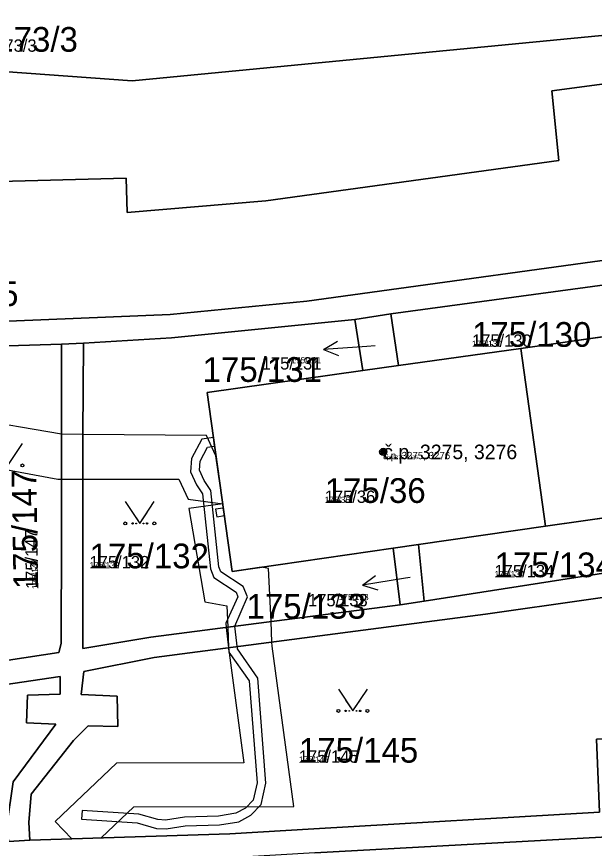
# Model space of a CAD drawing. Extents: x -759873 to -758487, y -975024 to -973516.
# Drawn here: x -759456.7 to -759416.9, y -974652.2 to -974595 of the extents above; entities that cross this region are included whole.
import ezdxf

# ---------------------------------------------------------------- set-up
doc = ezdxf.new("R2010")
doc.units = 0
for name, color, linetype in [('KAT_02_hranice parcel', 7, 'Continuous'), ('KAT_03_1000_st čísla parcelní', 7, 'Continuous'), ('KAT_03_1000_čísla parcelní', 7, 'Continuous'), ('KAT_03_1000_čísla popisná', 7, 'Continuous'), ('KAT_03_250_st čísla parcelní', 7, 'Continuous'), ('KAT_03_250_čísla parcelní', 7, 'Continuous'), ('KAT_03_250_čísla popisná', 7, 'Continuous'), ('KAT_03_500_st čísla parcelní', 7, 'Continuous'), ('KAT_03_500_čísla parcelní', 7, 'Continuous'), ('KAT_03_500_čísla popisná', 7, 'Continuous'), ('KAT_05_1000_značky kultur', 7, 'Continuous'), ('KAT_05_250_značky kultur', 7, 'Continuous'), ('KAT_05_500_značky kultur', 7, 'Continuous'), ('KAT_07_1000_značky budov', 7, 'Continuous'), ('KAT_07_250_značky budov', 7, 'Continuous'), ('KAT_07_500_značky budov', 7, 'Continuous'), ('KAT_10_věcná břemena', 7, 'Continuous'), ('KAT_12_pomocná šipka', 7, 'Continuous'), ('KAT_14_plocha_budovy', 7, 'Continuous'), ('KAT_14_plocha_pozemek', 7, 'Continuous')]:
    doc.layers.add(name, color=color, linetype=linetype)

msp = doc.modelspace()

# ---------------------------------------------------------------- linework, layer by layer
at = {"layer": 'KAT_02_hranice parcel'}
for p, q in [((-759430.89, -974615.42), (-759412.1, -974612.87)), ((-759433.38, -974615.82), (-759430.89, -974615.42)), ((-759430.89, -974615.42), (-759430.36, -974618.98)), ((-759433.38, -974615.82), (-759432.83, -974619.33)), ((-759411.48, -974616.32), (-759421.96, -974617.8)), ((-759453.56, -974617.5), (-759452.05, -974617.44)), ((-759421.96, -974617.8), (-759430.36, -974618.98)), ((-759420.25, -974630.02), (-759421.96, -974617.8)), ((-759430.36, -974618.98), (-759432.83, -974619.33)), ((-759420.25, -974630.02), (-759409.39, -974628.49)), ((-759429, -974631.29), (-759420.25, -974630.02)), ((-759430.73, -974631.54), (-759429, -974631.29)), ((-759430.26, -974635.44), (-759430.73, -974631.54)), ((-759428.61, -974635.2), (-759429, -974631.29)), ((-759428.61, -974635.2), (-759408.76, -974632.09)), ((-759430.26, -974635.44), (-759428.61, -974635.2)), ((-759457.23, -974651.73), (-759455.76, -974651.64))]:
    msp.add_line(p, q, dxfattribs=at)
for points in [[(-759547.08, -974592.24), (-759448.7, -974599.4), (-759353.14, -974590.15)], [(-759458.72, -974606.33), (-759449.13, -974606.08), (-759449.06, -974608.45), (-759439.51, -974607.65), (-759419.34, -974604.87), (-759419.81, -974600.08), (-759405.17, -974598.13), (-759389.85, -974596.04), (-759389.12, -974600.88), (-759380.57, -974599.49)], [(-759458.92, -974616), (-759446.09, -974615.46), (-759436.69, -974614.55), (-759410.69, -974610.98), (-759388.86, -974607.91), (-759367.29, -974604.96), (-759345.7, -974602.61), (-759338.26, -974601.71), (-759332.17, -974600.63), (-759322.77, -974598.39)], [(-759452.05, -974617.44), (-759446, -974617.08), (-759433.38, -974615.82)], [(-759453.56, -974617.5), (-759453.57, -974623.69), (-759453.57, -974630.65), (-759453.6, -974638.11), (-759453.76, -974638.72), (-759465.53, -974640.52), (-759470.44, -974640.27)], [(-759469.17, -974617.92), (-759458.75, -974617.66), (-759453.56, -974617.5)], [(-759452.05, -974617.44), (-759452.1, -974623.73), (-759452.1, -974630.69), (-759452.11, -974638.45), (-759447.43, -974637.66), (-759430.26, -974635.44)], [(-759432.83, -974619.33), (-759443.55, -974620.83), (-759441.82, -974633.15), (-759430.73, -974631.54)], [(-759415.08, -974644.61), (-759410.2, -974634.07), (-759424.37, -974636.08), (-759447.2, -974639.07), (-759452.03, -974640.02), (-759452.21, -974641.62), (-759449.73, -974641.73), (-759449.7, -974643.81), (-759451.74, -974643.76), (-759452.74, -974644.77), (-759455.66, -974648.47), (-759455.81, -974650.42), (-759455.76, -974651.64)], [(-759504.71, -974646.1), (-759504.3, -974640.26), (-759492.11, -974640.81), (-759471.99, -974641.69), (-759465.33, -974642.08), (-759453.67, -974640.38), (-759453.66, -974641.58), (-759455.9, -974641.65), (-759455.97, -974643.55), (-759453.97, -974643.65), (-759456.9, -974647.61), (-759457.3, -974650.49), (-759457.23, -974651.73)], [(-759455.76, -974651.64), (-759441.99, -974651.19), (-759436.21, -974650.86), (-759416.54, -974649.7), (-759416.73, -974644.68), (-759415.08, -974644.61)], [(-759301.4, -974651.09), (-759309.93, -974650.8), (-759309.98, -974645.76), (-759323.06, -974645.78), (-759353.1, -974645.55), (-759386.38, -974645.33), (-759400.57, -974645.67), (-759414.93, -974646.26), (-759414.73, -974651.33), (-759436.14, -974652.5), (-759441.93, -974652.85), (-759450.38, -974653.47), (-759468.91, -974653.71), (-759482.38, -974653.4), (-759482.33, -974648.6), (-759512.45, -974647.4), (-759531.67, -974646.64), (-759556.45, -974645.57)]]:
    msp.add_lwpolyline(points, dxfattribs=at)
at = {"layer": 'KAT_03_1000_čísla popisná'}
msp.add_circle((-759431.42, -974624.92), 0.25, dxfattribs=at)
at = {"layer": 'KAT_03_250_čísla popisná'}
msp.add_circle((-759431.42, -974624.92), 0.0625, dxfattribs=at)
at = {"layer": 'KAT_03_500_čísla popisná'}
msp.add_circle((-759431.42, -974624.92), 0.125, dxfattribs=at)
at = {"layer": 'KAT_05_1000_značky kultur'}
for points in [[(-759458.26, -974624.349), (-759457.26, -974625.85), (-759456.26, -974624.349)], [(-759449.18, -974628.339), (-759448.18, -974629.84), (-759447.18, -974628.339)], [(-759434.51, -974641.239), (-759433.51, -974642.74), (-759432.51, -974641.239)]]:
    msp.add_lwpolyline(points, dxfattribs=at)
for centre in [(-759456.26, -974625.849), (-759449.18, -974629.839), (-759447.18, -974629.839), (-759434.51, -974642.739), (-759432.51, -974642.739)]:
    msp.add_circle(centre, 0.1, dxfattribs=at)
at = {"layer": 'KAT_05_250_značky kultur'}
for points in [[(-759448.43, -974629.465), (-759448.18, -974629.84), (-759447.93, -974629.465)], [(-759433.76, -974642.365), (-759433.51, -974642.74), (-759433.26, -974642.365)]]:
    msp.add_lwpolyline(points, dxfattribs=at)
for centre in [(-759448.43, -974629.84), (-759447.93, -974629.84), (-759433.76, -974642.74), (-759433.26, -974642.74)]:
    msp.add_circle(centre, 0.025, dxfattribs=at)
at = {"layer": 'KAT_05_500_značky kultur'}
for points in [[(-759448.68, -974629.09), (-759448.18, -974629.84), (-759447.68, -974629.09)], [(-759434.01, -974641.99), (-759433.51, -974642.74), (-759433.01, -974641.99)]]:
    msp.add_lwpolyline(points, dxfattribs=at)
for centre in [(-759448.68, -974629.84), (-759447.68, -974629.84), (-759434.01, -974642.74), (-759433.01, -974642.74)]:
    msp.add_circle(centre, 0.05, dxfattribs=at)
at = {"layer": 'KAT_07_1000_značky budov'}
msp.add_circle((-759431.427, -974624.919), 0.175, dxfattribs=at)
at = {"layer": 'KAT_07_250_značky budov'}
msp.add_circle((-759431.422, -974624.92), 0.0437, dxfattribs=at)
at = {"layer": 'KAT_07_500_značky budov'}
msp.add_circle((-759431.423, -974624.92), 0.0875, dxfattribs=at)
at = {"layer": 'KAT_10_věcná břemena'}
for points in [[(-759461.74, -974624.3), (-759460.47, -974624.36), (-759460.61, -974627.41), (-759459.04, -974625.84), (-759453.82, -974626.79), (-759453.57, -974626.79), (-759452.1, -974626.79), (-759452.1, -974623.73), (-759453.57, -974623.69), (-759460.04, -974622.6)], [(-759442.47, -974628.49), (-759442.94, -974625.19), (-759443.58, -974623.8), (-759452.1, -974623.73), (-759452.1, -974626.79), (-759445.5, -974626.8), (-759444.86, -974628.17)], [(-759443.03, -974624.53), (-759443.11, -974623.93), (-759443.9, -974624.04), (-759444.61, -974625.38), (-759444.7, -974626.28), (-759444.28, -974627.19), (-759443.86, -974627.8), (-759443.32, -974632.97), (-759443.08, -974633.56), (-759441.54, -974634.58), (-759441.43, -974634.88), (-759442.26, -974636.71), (-759442.23, -974636.99), (-759442.07, -974638.4), (-759442.04, -974638.69), (-759440.64, -974640.68), (-759440.11, -974647.68), (-759440.37, -974648.87), (-759440.9, -974649.42), (-759441.57, -974649.78), (-759442.76, -974649.98), (-759445.11, -974650.04), (-759446.4, -974650.26), (-759446.93, -974650.22), (-759448.25, -974649.84), (-759452.15, -974649.58), (-759452.19, -974650.18), (-759448.35, -974650.44), (-759447.03, -974650.82), (-759446.36, -974650.86), (-759445.05, -974650.64), (-759442.7, -974650.58), (-759441.37, -974650.36), (-759440.54, -974649.9), (-759439.83, -974649.17), (-759439.51, -974647.72), (-759440.06, -974640.48), (-759441.46, -974638.47), (-759441.63, -974636.91), (-759440.77, -974634.9), (-759441.06, -974634.18), (-759442.6, -974633.16), (-759442.74, -974632.83), (-759443.28, -974627.58), (-759443.76, -974626.89), (-759444.08, -974626.18), (-759444.03, -974625.56), (-759443.52, -974624.6)], [(-759437.57, -974649.31), (-759439.06, -974638.28), (-759439.08, -974638.01), (-759439.14, -974636.59), (-759439.31, -974632.94), (-759439.81, -974632.86), (-759441.82, -974633.15), (-759442.47, -974628.49), (-759444.8, -974628.82), (-759443.71, -974635.24), (-759442.19, -974635.5), (-759442.13, -974636.98), (-759442.07, -974638.4), (-759441.01, -974646.31), (-759449.79, -974646.33), (-759454.01, -974650.35), (-759452.87, -974651.55), (-759450.85, -974651.48), (-759448.59, -974649.33)], [(-759442.88, -974629.38), (-759442.36, -974629.3), (-759442.43, -974628.78), (-759442.96, -974628.85)]]:
    msp.add_lwpolyline(points, close=True, dxfattribs=at)
at = {"layer": 'KAT_12_pomocná šipka'}
for p, q in [((-759435.534, -974617.869), (-759434.57, -974617.3)), ((-759432.54, -974617.66), (-759435.534, -974617.869)), ((-759435.534, -974617.869), (-759434.5, -974618.299)), ((-759431.98, -974617.62), (-759432.54, -974617.66)), ((-759432.854, -974634.079), (-759431.943, -974633.428)), ((-759429.89, -974633.61), (-759432.854, -974634.079)), ((-759432.854, -974634.079), (-759431.787, -974634.417)), ((-759429.56, -974633.56), (-759429.89, -974633.61))]:
    msp.add_line(p, q, dxfattribs=at)
at = {"layer": 'KAT_14_plocha_budovy'}
msp.add_lwpolyline([(-759420.25, -974630.02), (-759409.39, -974628.49), (-759407.84, -974628.27), (-759398.65, -974626.98), (-759400.2, -974615.95), (-759400.37, -974614.76), (-759408.98, -974615.97), (-759411.48, -974616.32), (-759421.96, -974617.8), (-759430.36, -974618.98), (-759432.83, -974619.33), (-759443.55, -974620.83), (-759441.82, -974633.15), (-759430.73, -974631.54), (-759429, -974631.29)], close=True, dxfattribs=at)
at = {"layer": 'KAT_14_plocha_pozemek'}
for points in [[(-759353.14, -974590.15), (-759355.46, -974587.9), (-759370.19, -974589.29), (-759382.8, -974590.19), (-759390.95, -974590), (-759405.56, -974590.95), (-759424.58, -974592.4), (-759444.22, -974592.7), (-759459.82, -974591.36), (-759476.84, -974591.63), (-759487.86, -974590.72), (-759504.11, -974587.5), (-759520.18, -974585.89), (-759541.79, -974583.51), (-759547.64, -974583.57), (-759547.08, -974592.24), (-759448.7, -974599.4)], [(-759430.36, -974618.98), (-759421.96, -974617.8), (-759411.48, -974616.32), (-759412.1, -974612.87), (-759430.89, -974615.42)], [(-759398.65, -974626.98), (-759400.2, -974615.95), (-759400.37, -974614.76), (-759408.98, -974615.97), (-759411.48, -974616.32), (-759421.96, -974617.8), (-759420.25, -974630.02), (-759409.39, -974628.49), (-759407.84, -974628.27)], [(-759432.83, -974619.33), (-759430.36, -974618.98), (-759430.89, -974615.42), (-759433.38, -974615.82)], [(-759452.1, -974630.69), (-759452.11, -974638.45), (-759447.43, -974637.66), (-759430.26, -974635.44), (-759430.73, -974631.54), (-759441.82, -974633.15), (-759443.55, -974620.83), (-759432.83, -974619.33), (-759433.38, -974615.82), (-759446, -974617.08), (-759452.05, -974617.44), (-759452.1, -974623.73)], [(-759469.17, -974617.92), (-759469.18, -974623.97), (-759460.47, -974624.36), (-759461.02, -974636.7), (-759470.28, -974636.29), (-759470.44, -974640.27), (-759465.53, -974640.52), (-759453.76, -974638.72), (-759453.6, -974638.11), (-759453.57, -974630.65), (-759453.57, -974623.69), (-759453.56, -974617.5), (-759458.75, -974617.66)], [(-759420.25, -974630.02), (-759421.96, -974617.8), (-759430.36, -974618.98), (-759432.83, -974619.33), (-759443.55, -974620.83), (-759441.82, -974633.15), (-759430.73, -974631.54), (-759429, -974631.29)], [(-759408.76, -974632.09), (-759409.39, -974628.49), (-759420.25, -974630.02), (-759429, -974631.29), (-759428.61, -974635.2)], [(-759428.61, -974635.2), (-759429, -974631.29), (-759430.73, -974631.54), (-759430.26, -974635.44)], [(-759455.66, -974648.47), (-759455.81, -974650.42), (-759455.76, -974651.64), (-759441.99, -974651.19), (-759436.21, -974650.86), (-759416.54, -974649.7), (-759416.73, -974644.68), (-759415.08, -974644.61), (-759410.2, -974634.07), (-759424.37, -974636.08), (-759447.2, -974639.07), (-759452.03, -974640.02), (-759452.21, -974641.62), (-759449.73, -974641.73), (-759449.7, -974643.81), (-759451.74, -974643.76), (-759452.74, -974644.77)], [(-759469.03, -974651.9), (-759457.23, -974651.73), (-759457.3, -974650.49), (-759456.9, -974647.61), (-759453.97, -974643.65), (-759455.97, -974643.55), (-759455.9, -974641.65), (-759453.66, -974641.58), (-759453.67, -974640.38), (-759465.33, -974642.08), (-759471.99, -974641.69), (-759492.11, -974640.81), (-759504.3, -974640.26), (-759504.71, -974646.1), (-759480.58, -974647.06), (-759480.7, -974651.84)]]:
    msp.add_lwpolyline(points, close=True, dxfattribs=at)
for points in [[(-759458.72, -974606.33), (-759449.13, -974606.08), (-759449.06, -974608.45), (-759439.51, -974607.65), (-759419.34, -974604.87), (-759419.81, -974600.08), (-759405.17, -974598.13), (-759389.85, -974596.04), (-759389.12, -974600.88), (-759380.57, -974599.49), (-759378.71, -974595.24), (-759373.45, -974593.39), (-759366.17, -974592.45), (-759351.66, -974591.58), (-759353.14, -974590.15), (-759448.7, -974599.4), (-759547.08, -974592.24)], [(-759375.62, -974597.43), (-759376.67, -974599.04), (-759380.57, -974599.49), (-759389.12, -974600.88), (-759389.85, -974596.04), (-759405.17, -974598.13), (-759419.81, -974600.08), (-759419.34, -974604.87), (-759439.51, -974607.65), (-759449.06, -974608.45), (-759449.13, -974606.08), (-759458.72, -974606.33)], [(-759367.29, -974604.96), (-759388.86, -974607.91), (-759410.69, -974610.98), (-759436.69, -974614.55), (-759446.09, -974615.46), (-759458.92, -974616)], [(-759458.92, -974616), (-759446.09, -974615.46), (-759436.69, -974614.55), (-759410.69, -974610.98), (-759388.86, -974607.91), (-759367.29, -974604.96)], [(-759458.75, -974617.66), (-759453.56, -974617.5), (-759452.05, -974617.44), (-759446, -974617.08), (-759433.38, -974615.82), (-759430.89, -974615.42), (-759412.1, -974612.87), (-759409.37, -974612.4), (-759390.1, -974609.76), (-759387.52, -974609.43), (-759368.83, -974606.86)], [(-759365.46, -974626.16), (-759385.53, -974628.94), (-759386.84, -974629.17), (-759397.11, -974630.72), (-759407.21, -974631.91), (-759408.76, -974632.09), (-759428.61, -974635.2), (-759430.26, -974635.44), (-759447.43, -974637.66), (-759452.11, -974638.45), (-759452.1, -974630.69), (-759452.1, -974623.73), (-759452.05, -974617.44), (-759453.56, -974617.5), (-759453.57, -974623.69), (-759453.57, -974630.65), (-759453.6, -974638.11), (-759453.76, -974638.72), (-759465.53, -974640.52)], [(-759457.23, -974651.73), (-759455.76, -974651.64), (-759455.81, -974650.42), (-759455.66, -974648.47), (-759452.74, -974644.77), (-759451.74, -974643.76), (-759449.7, -974643.81), (-759449.73, -974641.73), (-759452.21, -974641.62), (-759452.03, -974640.02), (-759447.2, -974639.07), (-759424.37, -974636.08), (-759410.2, -974634.07), (-759415.08, -974644.61), (-759413.41, -974644.54), (-759408.02, -974633.91), (-759397.07, -974632.2), (-759385.69, -974630.57), (-759363.85, -974627.65), (-759343.54, -974624.73), (-759333.42, -974623.27), (-759332.53, -974629.17), (-759326.46, -974628.21)], [(-759465.33, -974642.08), (-759453.67, -974640.38), (-759453.66, -974641.58), (-759455.9, -974641.65), (-759455.97, -974643.55), (-759453.97, -974643.65), (-759456.9, -974647.61)], [(-759353.03, -974643.87), (-759386.15, -974643.72), (-759400.59, -974643.97), (-759413.41, -974644.54), (-759415.08, -974644.61), (-759416.73, -974644.68), (-759416.54, -974649.7), (-759436.21, -974650.86), (-759441.99, -974651.19), (-759455.76, -974651.64), (-759457.23, -974651.73)], [(-759436.14, -974652.5), (-759414.73, -974651.33), (-759414.93, -974646.26), (-759400.57, -974645.67), (-759386.38, -974645.33), (-759353.1, -974645.55)], [(-759297.43, -974657.37), (-759290.03, -974651.55), (-759299.44, -974651.21), (-759301.4, -974651.09), (-759309.93, -974650.8), (-759309.98, -974645.76), (-759323.06, -974645.78), (-759353.1, -974645.55), (-759386.38, -974645.33), (-759400.57, -974645.67), (-759414.93, -974646.26), (-759414.73, -974651.33), (-759436.14, -974652.5)]]:
    msp.add_lwpolyline(points, dxfattribs=at)

# ---------------------------------------------------------------- texts
at = {"layer": 'KAT_03_1000_st čísla parcelní'}
msp.add_text('175/36', height=1.7, dxfattribs=at).set_placement((-759435.45, -974628.429))
at = {"layer": 'KAT_03_1000_čísla parcelní'}
for s, p in [('173/3', (-759458.13, -974597.39)), ('175/115', (-759464.75, -974614.89)), ('175/130', (-759425.31, -974617.69)), ('175/131', (-759443.856, -974620.103)), ('175/132', (-759451.64, -974632.929)), ('175/134', (-759423.76, -974633.539)), ('175/133', (-759440.836, -974636.393)), ('175/145', (-759437.23, -974646.299))]:
    msp.add_text(s, height=1.7, dxfattribs=at).set_placement(p)
msp.add_text('175/147', height=1.7, rotation=91, dxfattribs=at).set_placement((-759455.17, -974634.345))
at = {"layer": 'KAT_03_1000_čísla popisná'}
msp.add_text('č.p. 3275, 3276', height=1, dxfattribs=at).set_placement((-759431.42, -974625.42))
at = {"layer": 'KAT_03_250_st čísla parcelní'}
msp.add_text('175/36', height=0.425, dxfattribs=at).set_placement((-759435.45, -974628.429))
at = {"layer": 'KAT_03_250_čísla parcelní'}
for s, p in [('175/130', (-759425.31, -974617.69)), ('175/131', (-759437.747, -974618.828)), ('175/132', (-759451.64, -974632.929)), ('175/134', (-759423.76, -974633.539)), ('175/133', (-759434.48, -974635.118)), ('175/145', (-759437.23, -974646.299))]:
    msp.add_text(s, height=0.425, dxfattribs=at).set_placement(p)
msp.add_text('175/147', height=0.425, rotation=91, dxfattribs=at).set_placement((-759455.17, -974634.345))
at = {"layer": 'KAT_03_250_čísla popisná'}
msp.add_text('č.p. 3275, 3276', height=0.25, dxfattribs=at).set_placement((-759431.42, -974625.42))
at = {"layer": 'KAT_03_500_st čísla parcelní'}
msp.add_text('175/36', height=0.85, dxfattribs=at).set_placement((-759435.45, -974628.429))
at = {"layer": 'KAT_03_500_čísla parcelní'}
for s, p in [('173/3', (-759458.13, -974597.39)), ('175/130', (-759425.31, -974617.69)), ('175/131', (-759439.784, -974619.253)), ('175/132', (-759451.64, -974632.929)), ('175/134', (-759423.76, -974633.539)), ('175/133', (-759436.599, -974635.543)), ('175/145', (-759437.23, -974646.299))]:
    msp.add_text(s, height=0.85, dxfattribs=at).set_placement(p)
msp.add_text('175/147', height=0.85, rotation=91, dxfattribs=at).set_placement((-759455.17, -974634.345))
at = {"layer": 'KAT_03_500_čísla popisná'}
msp.add_text('č.p. 3275, 3276', height=0.5, dxfattribs=at).set_placement((-759431.42, -974625.42))

doc.saveas('drawing.dxf')
